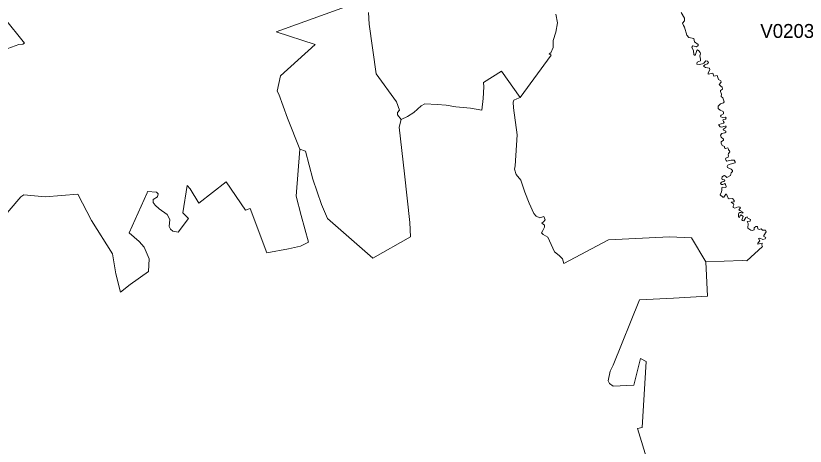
# Model space of a CAD drawing. Extents: x 369010 to 735936, y 6377141 to 6616555.
# Drawn here: x 612944 to 618613, y 6427935 to 6431024 of the extents above; entities that cross this region are included whole.
import ezdxf
from ezdxf.enums import TextEntityAlignment as Align

# ---------------------------------------------------------------- set-up
doc = ezdxf.new("R2010")
doc.units = 0
doc.header["$LTSCALE"] = 40
doc.layers.add('3', color=7, linetype='Continuous', lineweight=13)
doc.layers.add('4', color=7, linetype='Continuous')

msp = doc.modelspace()

# ---------------------------------------------------------------- linework, layer by layer
at = {"layer": '3'}
for points in [[(615432.25, 6431130.21), (614814.76, 6430909.6), (615092.97, 6430816.75), (614845.54, 6430592.82), (614821.54, 6430482.1), (614834.29, 6430461.41), (614894.86, 6430287.8), (614982.91, 6430065.53), (615025.11, 6430052.78), (615078.24, 6429851.36), (615139.64, 6429669.64), (615183.33, 6429568.85), (615509.05, 6429284.18), (615779.31, 6429436.61), (615773.36, 6429539.22), (615736.45, 6429888.44), (615696.73, 6430223.75), (615710.96, 6430279.36), (615686.14, 6430313.95), (615686.14, 6430329.84), (615700.7, 6430345.72), (615676.87, 6430406.79), (615532.55, 6430607.22), (615482.07, 6430963.72), (615476.94, 6431047.96)], [(615476.94, 6431047.96), (615482.07, 6430963.72), (615532.55, 6430607.22), (615676.87, 6430406.79), (615700.7, 6430345.72), (615686.14, 6430329.84), (615686.14, 6430313.95), (615710.96, 6430279.36), (615757.3, 6430300.71), (615803.64, 6430328.51), (615853.96, 6430377.5), (615881.93, 6430390.74), (615970.64, 6430386.77), (616034.19, 6430382.8), (616103.04, 6430369.39), (616209.13, 6430360.12), (616289.89, 6430345.39), (616299.33, 6430429.8), (616304.62, 6430513.54), (616303.3, 6430544), (616432.06, 6430625.09), (616566.29, 6430437.08), (616789.38, 6430739.95), (616774.82, 6430750.55), (616785.25, 6430758.16), (616803.78, 6430795.4), (616802.46, 6430845.88), (616822.49, 6430906.95), (616834.4, 6430973.31), (616821.16, 6431034.39)], [(616821.16, 6431034.39), (616834.4, 6430973.31), (616822.49, 6430906.95), (616802.46, 6430845.88), (616803.78, 6430795.4), (616785.25, 6430758.16), (616774.82, 6430750.55), (616789.38, 6430739.95), (616566.29, 6430437.08), (616541.79, 6430427.81), (616520.44, 6430417.22), (616516.47, 6430402.66), (616518.95, 6430361.94), (616544.11, 6430169.79), (616529.71, 6429946.03), (616525.74, 6429922.2), (616537.65, 6429883.8), (616569.6, 6429845.24), (616599.22, 6429757.85), (616629.67, 6429679.74), (616664.1, 6429604.1), (616681.31, 6429586.89), (616707.96, 6429573.65), (616735.76, 6429584.24), (616745.03, 6429560.41), (616734.44, 6429544.52), (616721.2, 6429535.25), (616739.73, 6429520.69), (616739.73, 6429507.45), (616729.14, 6429482.62), (616718.55, 6429466.73), (616730.47, 6429453.33), (616764.89, 6429434.79), (616811.4, 6429328.87), (616847.15, 6429303.55), (616869.65, 6429278.39), (616878.92, 6429246.61), (617200, 6429416.42), (617637.59, 6429437.93), (617796.48, 6429429.99), (617898.92, 6429257.87), (618162.57, 6429266.64), (618194.35, 6429265.31), (618306.73, 6429367.93), (618301.43, 6429378.52), (618302.75, 6429391.76), (618273.62, 6429385.14), (618272.3, 6429393.08), (618286.86, 6429408.97)], [(617874.93, 6430679.88), (617852.42, 6430673.26), (617833.88, 6430677.23), (617836.53, 6430690.63), (617861.69, 6430699.9), (617861.52, 6430712.81), (617854.9, 6430736.64), (617861.52, 6430751.37), (617858.87, 6430760.64), (617848.28, 6430771.23), (617840.34, 6430780.5), (617833.72, 6430773.88), (617821.8, 6430739.29), (617812.53, 6430746.08), (617809.88, 6430772.56), (617797.8, 6430799.2), (617805.91, 6430807.15), (617832.39, 6430801.85), (617842.98, 6430809.8), (617842.98, 6430816.42), (617817.83, 6430837.6), (617812.53, 6430861.6), (617776.62, 6430868.22), (617763.38, 6430885.43), (617746.16, 6430942.53), (617738.05, 6430953.12), (617732.76, 6430971.83), (617746.16, 6430987.71), (617746.16, 6431006.42), (617722.17, 6431046.14)], [(617722.17, 6431046.14), (617746.16, 6431006.42), (617746.16, 6430987.71), (617732.76, 6430971.83), (617738.05, 6430953.12), (617746.16, 6430942.53), (617763.38, 6430885.43), (617776.62, 6430868.22), (617812.53, 6430861.6), (617817.83, 6430837.6), (617842.98, 6430816.42), (617842.98, 6430809.8), (617832.39, 6430801.85), (617805.91, 6430807.15), (617797.8, 6430799.2), (617809.88, 6430772.56), (617812.53, 6430746.08), (617821.8, 6430739.29), (617833.72, 6430773.88), (617840.34, 6430780.5), (617848.28, 6430771.23), (617858.87, 6430760.64), (617861.52, 6430751.37), (617854.9, 6430736.64), (617861.52, 6430712.81), (617861.69, 6430699.9), (617836.53, 6430690.63), (617833.88, 6430677.23), (617852.42, 6430673.26), (617874.93, 6430679.88), (617885.68, 6430683.85), (617898.92, 6430701.23), (617910.84, 6430698.58), (617917.46, 6430687.99), (617912.16, 6430678.55), (617890.98, 6430671.93), (617882.87, 6430661.34), (617896.28, 6430653.4), (617925.4, 6430648.1), (617928.05, 6430636.18), (617914.81, 6430613.51), (617914.81, 6430605.56), (617949.4, 6430610.86), (617954.7, 6430597.62), (617956.02, 6430589.68), (617981.18, 6430596.3), (617990.45, 6430565.68), (618007.83, 6430557.73), (618009.15, 6430547.14), (617995.74, 6430531.25), (618007.83, 6430517.85), (618015.77, 6430512.55)], [(612888.12, 6430788.45), (612966.08, 6430817.74), (612995.87, 6430820.39), (613006.46, 6430826.84), (612997.52, 6430839.42), (612871.24, 6430996.49)], [(618090.41, 6429913.59), (618080.48, 6429922.86), (618054, 6429934.12), (618051.35, 6429941.4), (618055.99, 6429951.33), (618067.9, 6429957.29), (618091.74, 6429963.24), (618108.95, 6429969.2), (618109.61, 6429975.82), (618102.33, 6429986.41), (618080.48, 6429987.08), (618050.69, 6429981.12), (618044.07, 6429985.75), (618040.1, 6429995.68), (618042.08, 6430001.64), (618059.3, 6430009.59), (618061.95, 6430018.19), (618060.62, 6430026.8), (618061.95, 6430034.25), (618071.21, 6430047.49), (618069.23, 6430054.11), (618062.61, 6430060.73), (618061.95, 6430066.02), (618057.31, 6430076.61), (618040.76, 6430071.32), (618032.82, 6430075.29), (618032.15, 6430085.88), (618017.59, 6430092.5), (618012.96, 6430096.47), (618008.32, 6430109.72), (618009.65, 6430120.31), (618026.86, 6430130.9), (618026.2, 6430137.52), (618008.98, 6430152.75), (618005.67, 6430168.14), (618014.28, 6430180.05), (618034.8, 6430183.36), (618042.75, 6430188), (618043.41, 6430195.94), (618024.87, 6430203.89), (618023.55, 6430209.18), (618028.84, 6430211.83), (618043.41, 6430222.42), (618044.73, 6430231.69), (618038.11, 6430232.35), (618011.63, 6430225.07), (618001.04, 6430227.06), (617992.43, 6430238.31), (617991.77, 6430243.61), (618024.87, 6430252.88), (618030.17, 6430258.83), (618025.53, 6430266.12), (618022.22, 6430274.06), (618023.55, 6430279.36), (618040.76, 6430282), (618045.39, 6430288.62), (618041.42, 6430295.91), (618019.58, 6430293.92), (618006.34, 6430299.22), (618004.35, 6430304.51), (618010.31, 6430309.97), (618025.53, 6430320.57), (618026.86, 6430328.51), (618024.21, 6430336.46), (618002.36, 6430347.05), (617988.46, 6430357.64), (617987.14, 6430376.18), (618003.69, 6430390.74), (618026.86, 6430400.01), (618030.83, 6430407.29), (618024.87, 6430419.87), (618020.57, 6430434.1), (618008.65, 6430444.7), (618011.3, 6430460.75), (618003.69, 6430479.45), (618005.01, 6430487.4), (618019.74, 6430496.66), (618015.77, 6430512.55), (618007.83, 6430517.85), (617995.74, 6430531.25), (618009.15, 6430547.14), (618007.83, 6430557.73), (617990.45, 6430565.68), (617981.18, 6430596.3), (617956.02, 6430589.68), (617954.7, 6430597.62), (617949.4, 6430610.86), (617914.81, 6430605.56), (617914.81, 6430613.51), (617928.05, 6430636.18), (617925.4, 6430648.1), (617896.28, 6430653.4), (617882.87, 6430661.34), (617890.98, 6430671.93), (617912.16, 6430678.55), (617917.46, 6430687.99), (617910.84, 6430698.58), (617898.92, 6430701.23), (617885.68, 6430683.85), (617874.93, 6430679.88)], [(617483.51, 6427820.13), (617407.38, 6428060.94), (617443.13, 6428070.37), (617471.43, 6428543.22), (617429.06, 6428563.25), (617382.72, 6428373.58), (617234.26, 6428365.63), (617206.45, 6428384.17), (617198.51, 6428404.03), (617213.08, 6428473.05), (617234.26, 6428515.42), (617422.27, 6428985.78), (617666.89, 6428996.37), (617910.67, 6429012.42), (617898.92, 6429257.87), (617796.48, 6429429.99), (617637.59, 6429437.93), (617200, 6429416.42), (616878.92, 6429246.61), (616869.65, 6429278.39), (616847.15, 6429303.55), (616811.4, 6429328.87), (616764.89, 6429434.79), (616730.47, 6429453.33), (616718.55, 6429466.73), (616729.14, 6429482.62), (616739.73, 6429507.45), (616739.73, 6429520.69), (616721.2, 6429535.25), (616734.44, 6429544.52), (616745.03, 6429560.41), (616735.76, 6429584.24), (616707.96, 6429573.65), (616681.31, 6429586.89), (616664.1, 6429604.1), (616629.67, 6429679.74), (616599.22, 6429757.85), (616569.6, 6429845.24), (616537.65, 6429883.8), (616525.74, 6429922.2), (616529.71, 6429946.03), (616544.11, 6430169.79), (616518.95, 6430361.94), (616516.47, 6430402.66), (616520.44, 6430417.22), (616541.79, 6430427.81), (616566.29, 6430437.08), (616432.06, 6430625.09), (616303.3, 6430544), (616304.62, 6430513.54), (616299.33, 6430429.8), (616289.89, 6430345.39), (616209.13, 6430360.12), (616103.04, 6430369.39), (616034.19, 6430382.8), (615970.64, 6430386.77), (615881.93, 6430390.74), (615853.96, 6430377.5), (615803.64, 6430328.51), (615757.3, 6430300.71), (615710.96, 6430279.36), (615696.73, 6430223.75), (615736.45, 6429888.44), (615773.36, 6429539.22), (615779.31, 6429436.61), (615509.05, 6429284.18), (615183.33, 6429568.85), (615139.64, 6429669.64), (615078.24, 6429851.36), (615025.11, 6430052.78), (614982.91, 6430065.53)], [(618015.77, 6430512.55), (618019.74, 6430496.66), (618005.01, 6430487.4), (618003.69, 6430479.45), (618011.3, 6430460.75), (618008.65, 6430444.7), (618020.57, 6430434.1), (618024.87, 6430419.87), (618030.83, 6430407.29), (618026.86, 6430400.01), (618003.69, 6430390.74), (617987.14, 6430376.18), (617988.46, 6430357.64), (618002.36, 6430347.05), (618024.21, 6430336.46), (618026.86, 6430328.51), (618025.53, 6430320.57), (618010.31, 6430309.97), (618004.35, 6430304.51), (618006.34, 6430299.22), (618019.58, 6430293.92), (618041.42, 6430295.91), (618045.39, 6430288.62), (618040.76, 6430282), (618023.55, 6430279.36), (618022.22, 6430274.06), (618025.53, 6430266.12), (618030.17, 6430258.83), (618024.87, 6430252.88), (617991.77, 6430243.61), (617992.43, 6430238.31), (618001.04, 6430227.06), (618011.63, 6430225.07), (618038.11, 6430232.35), (618044.73, 6430231.69), (618043.41, 6430222.42), (618028.84, 6430211.83), (618023.55, 6430209.18), (618024.87, 6430203.89), (618043.41, 6430195.94), (618042.75, 6430188), (618034.8, 6430183.36), (618014.28, 6430180.05), (618005.67, 6430168.14), (618008.98, 6430152.75), (618026.2, 6430137.52), (618026.86, 6430130.9), (618009.65, 6430120.31), (618008.32, 6430109.72), (618012.96, 6430096.47), (618017.59, 6430092.5), (618032.15, 6430085.88), (618032.82, 6430075.29), (618040.76, 6430071.32), (618057.31, 6430076.61), (618061.95, 6430066.02), (618062.61, 6430060.73), (618069.23, 6430054.11), (618071.21, 6430047.49), (618061.95, 6430034.25), (618060.62, 6430026.8), (618061.95, 6430018.19), (618059.3, 6430009.59), (618042.08, 6430001.64), (618040.1, 6429995.68), (618044.07, 6429985.75), (618050.69, 6429981.12), (618080.48, 6429987.08), (618102.33, 6429986.41), (618109.61, 6429975.82), (618108.95, 6429969.2), (618091.74, 6429963.24), (618067.9, 6429957.29), (618055.99, 6429951.33), (618051.35, 6429941.4), (618054, 6429934.12), (618080.48, 6429922.86), (618090.41, 6429913.59), (618089.75, 6429906.97), (618081.81, 6429897.7), (618075.19, 6429876.35), (618050.03, 6429863.78), (618042.75, 6429869.73), (618032.82, 6429876.35), (618025.53, 6429874.37), (618017.59, 6429869.07), (618012.96, 6429856.49), (618017.59, 6429849.87), (618033.48, 6429845.9), (618035.46, 6429840.61), (618029.51, 6429833.99), (618015.6, 6429832.66), (618008.32, 6429828.03), (618005.67, 6429820.08), (618011.63, 6429812.8), (618020.24, 6429814.12), (618035.46, 6429819.42), (618041.42, 6429814.12), (618044.73, 6429798.9), (618042.08, 6429790.29)], [(614982.91, 6430065.53), (614958.25, 6429728.23), (614993.67, 6429591.36), (615046.96, 6429398.71), (614988.87, 6429371.4), (614901.48, 6429351.38), (614747.56, 6429322.74), (614626.08, 6429641.67), (614592.98, 6429629.59), (614455.61, 6429832.5), (614258, 6429678.25), (614196.93, 6429783.01), (614175.58, 6429805.02), (614143.64, 6429608.9), (614185.01, 6429568.19), (614110.87, 6429470.7), (614072.31, 6429478.65), (614054.43, 6429492.55), (614045.49, 6429510.43), (614050.96, 6429562.72), (614032.25, 6429596.82), (613974.16, 6429637.53), (613944.54, 6429664.84), (613930.14, 6429684.2), (613930.8, 6429704.89), (613960.92, 6429724.26), (613967.54, 6429746.27), (613954.96, 6429757.03), (613890.25, 6429763.65), (613888.76, 6429752.23), (613757.68, 6429466.9), (613830.34, 6429404.17), (613865.76, 6429364.12), (613901.67, 6429280.04), (613896.37, 6429189.35), (613766.45, 6429095.34), (613695.78, 6429041.39), (613663.68, 6429172.8), (613637.69, 6429315.63), (613487.08, 6429554.95), (613390.93, 6429742.46), (613155.08, 6429723.76), (613001, 6429737.83), (612979.98, 6429725.25), (612712.36, 6429413.77)], [(618286.86, 6429408.97), (618277.6, 6429426.18), (618286.86, 6429428.83), (618308.05, 6429418.24), (618325.26, 6429423.54), (618329.23, 6429432.8), (618315.99, 6429439.42), (618315.99, 6429447.37), (618333.21, 6429473.85), (618327.91, 6429485.76), (618306.73, 6429484.44), (618297.46, 6429495.03), (618282.89, 6429491.06), (618272.3, 6429495.03), (618270.98, 6429512.25), (618259.06, 6429512.25), (618247.14, 6429501.65), (618247.14, 6429488.41), (618232.58, 6429481.79), (618223.31, 6429484.44), (618200.8, 6429500.33), (618203.45, 6429532.11), (618196.83, 6429547.99), (618216.69, 6429550.64), (618220.66, 6429561.23), (618200.8, 6429571.99), (618195.34, 6429581.26), (618186.24, 6429577.29), (618171.18, 6429551.97), (618163.23, 6429553.95), (618158.43, 6429559.91), (618161.25, 6429571.5), (618166.71, 6429583.74), (618162.41, 6429589.2), (618150.99, 6429596.32), (618146.85, 6429590.86), (618143.54, 6429580.43), (618140.23, 6429577.29), (618133.61, 6429580.93), (618132.62, 6429601.95), (618136.42, 6429608.24), (618143.54, 6429611.05), (618151.32, 6429611.88), (618159.1, 6429608.24), (618167.87, 6429609.89), (618163.23, 6429614.86), (618153.3, 6429619.33), (618149.99, 6429623.46), (618142.21, 6429625.95), (618134.93, 6429631.9), (618147.51, 6429644.48), (618142.88, 6429649.78), (618130.79, 6429653.09), (618106.96, 6429643.16), (618094.38, 6429647.13), (618095.05, 6429657.72), (618099.68, 6429667.65), (618097.69, 6429674.94), (618082.47, 6429682.88), (618081.81, 6429686.85), (618099.02, 6429688.18), (618103.65, 6429690.82), (618101.67, 6429698.77), (618091.74, 6429712.01), (618067.9, 6429709.36), (618058.63, 6429715.98), (618052.68, 6429730.55), (618046.72, 6429742.63), (618042.08, 6429743.12), (618038.11, 6429735.84), (618028.84, 6429723.26), (618020.24, 6429722.6), (618001.7, 6429739.81), (618010.97, 6429759.18), (618014.28, 6429773.08), (618013.62, 6429788.31), (618016.93, 6429793.6), (618042.08, 6429790.29), (618044.73, 6429798.9), (618041.42, 6429814.12), (618035.46, 6429819.42), (618020.24, 6429814.12), (618011.63, 6429812.8), (618005.67, 6429820.08), (618008.32, 6429828.03), (618015.6, 6429832.66), (618029.51, 6429833.99), (618035.46, 6429840.61), (618033.48, 6429845.9), (618017.59, 6429849.87), (618012.96, 6429856.49), (618017.59, 6429869.07), (618025.53, 6429874.37), (618032.82, 6429876.35), (618042.75, 6429869.73), (618050.03, 6429863.78), (618075.19, 6429876.35), (618081.81, 6429897.7), (618089.75, 6429906.97), (618090.41, 6429913.59)], [(618042.08, 6429790.29), (618016.93, 6429793.6), (618013.62, 6429788.31), (618014.28, 6429773.08), (618010.97, 6429759.18), (618001.7, 6429739.81), (618020.24, 6429722.6), (618028.84, 6429723.26), (618038.11, 6429735.84), (618042.08, 6429743.12), (618046.72, 6429742.63), (618052.68, 6429730.55), (618058.63, 6429715.98), (618067.9, 6429709.36), (618091.74, 6429712.01), (618101.67, 6429698.77), (618103.65, 6429690.82), (618099.02, 6429688.18), (618081.81, 6429686.85), (618082.47, 6429682.88), (618097.69, 6429674.94), (618099.68, 6429667.65), (618095.05, 6429657.72), (618094.38, 6429647.13), (618106.96, 6429643.16), (618130.79, 6429653.09), (618142.88, 6429649.78), (618147.51, 6429644.48), (618134.93, 6429631.9), (618142.21, 6429625.95), (618149.99, 6429623.46), (618153.3, 6429619.33), (618163.23, 6429614.86), (618167.87, 6429609.89), (618159.1, 6429608.24), (618151.32, 6429611.88), (618143.54, 6429611.05), (618136.42, 6429608.24), (618132.62, 6429601.95), (618133.61, 6429580.93), (618140.23, 6429577.29), (618143.54, 6429580.43), (618146.85, 6429590.86), (618150.99, 6429596.32), (618162.41, 6429589.2), (618166.71, 6429583.74), (618161.25, 6429571.5), (618158.43, 6429559.91), (618163.23, 6429553.95), (618171.18, 6429551.97), (618186.24, 6429577.29), (618195.34, 6429581.26), (618200.8, 6429571.99), (618220.66, 6429561.23), (618216.69, 6429550.64), (618196.83, 6429547.99), (618203.45, 6429532.11), (618200.8, 6429500.33), (618223.31, 6429484.44), (618232.58, 6429481.79), (618247.14, 6429488.41), (618247.14, 6429501.65), (618259.06, 6429512.25), (618270.98, 6429512.25), (618272.3, 6429495.03), (618282.89, 6429491.06), (618297.46, 6429495.03), (618306.73, 6429484.44), (618327.91, 6429485.76), (618333.21, 6429473.85), (618315.99, 6429447.37), (618315.99, 6429439.42), (618329.23, 6429432.8), (618325.26, 6429423.54), (618308.05, 6429418.24), (618286.86, 6429428.83), (618277.6, 6429426.18), (618286.86, 6429408.97), (618272.3, 6429393.08), (618273.62, 6429385.14), (618302.75, 6429391.76), (618301.43, 6429378.52), (618306.73, 6429367.93), (618194.35, 6429265.31), (618162.57, 6429266.64), (617898.92, 6429257.87), (617910.67, 6429012.42), (617666.89, 6428996.37), (617422.27, 6428985.78), (617234.26, 6428515.42), (617213.08, 6428473.05), (617198.51, 6428404.03), (617206.45, 6428384.17), (617234.26, 6428365.63), (617382.72, 6428373.58), (617429.06, 6428563.25), (617471.43, 6428543.22), (617443.13, 6428070.37), (617407.38, 6428060.94), (617483.51, 6427820.13)]]:
    msp.add_lwpolyline(points, dxfattribs=at)

# ---------------------------------------------------------------- texts
at = {"layer": '4'}
msp.add_text('V0203006', height=100, dxfattribs=at).set_placement((618595.26, 6430864.65), align=Align.CENTER)

doc.saveas('drawing.dxf')
